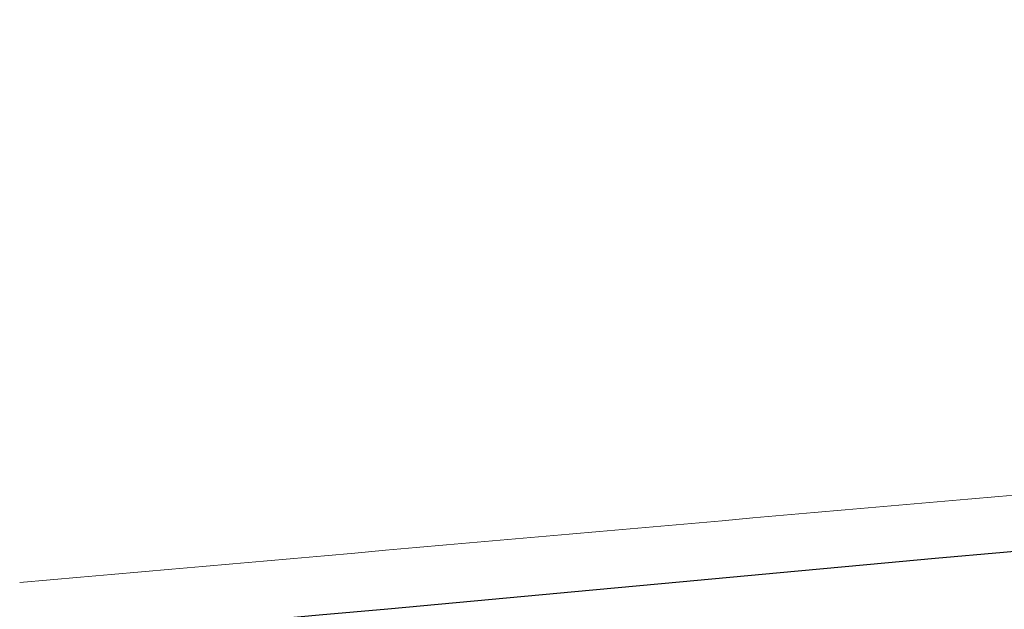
# Model space of a CAD drawing. Header units: millimetres. Extents: x 786 to 42540, y -7760 to 3796.
# Tile 179 of 1056: x 24350 to 24497, y -5399 to -5311. Entities that reach past the tile are written whole.
import ezdxf

# ---------------------------------------------------------------- set-up
doc = ezdxf.new("R2010")
doc.units = ezdxf.units.MM
doc.layers.add('A-FLOR', color=7, linetype='Continuous', lineweight=13)
doc.layers.add('A-FLOR-PATT', color=7, linetype='Continuous', lineweight=25)

msp = doc.modelspace()

# ---------------------------------------------------------------- hatches: boundary and pattern name
at = {"layer": 'A-FLOR-PATT', "lineweight": 5}
h = msp.add_hatch(dxfattribs=at)
h.set_pattern_fill('FP_11', color=256, style=0, pattern_type=2)
h.set_pattern_definition([(45, (48694.2, -5700), (-212.132, 212.132), []), (45, (48694.2, -5558.6), (-212.132, 212.132), [])])
h.paths.add_polyline_path([(22284.27, -5650.24), (23230.27, -5559.22), (23230.27, -5509), (22284.27, -5600)])
h.paths.add_polyline_path([(23530.27, -5530.78), (24701.95, -5421.99), (25874.02, -5317.19), (25874.02, -5267), (25055.62, -5339.74), (24311.35, -5407.62), (23530.27, -5480.56)])

# ---------------------------------------------------------------- linework, layer by layer
at = {"layer": 'A-FLOR'}
for points in [[(25874.02, -5117), (25528.93, -5144.75), (24856.05, -5200.25), (23910.9, -5283.5), (23043.86, -5366.75), (22526.32, -5422.25), (22284.27, -5450)], [(24350.21, -5395.08), (24446.68, -5386.54), (24544.29, -5378), (24642.96, -5369.46)]]:
    msp.add_open_spline(points, degree=3, dxfattribs=at)
at = {"layer": 'A-FLOR', "lineweight": 25}
msp.add_open_spline([(25874.02, -5267), (25526.66, -5297.44), (24745.31, -5367.14), (23964.13, -5439.59), (23530.27, -5480.56)], degree=3, knots=[0, 0, 0, 0, 0.444444, 1, 1, 1, 1], dxfattribs=at)

doc.saveas('drawing.dxf')
